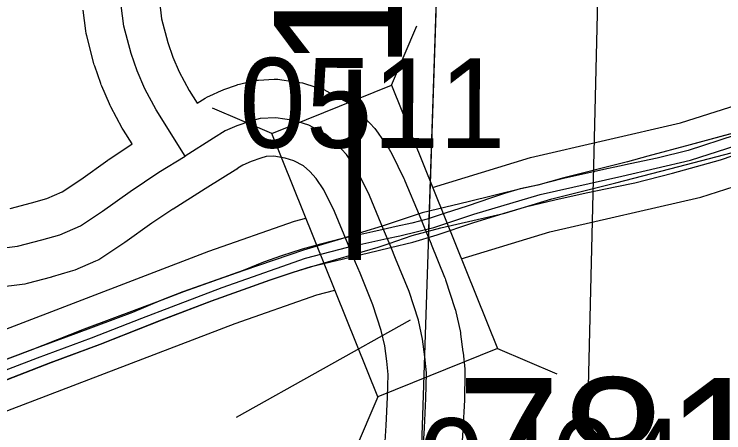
# Model space of a CAD drawing. Extents: x -132.8 to -73.3, y -60 to -26.
# Drawn here: x -119.804 to -119.249, y -33.314 to -32.987 of the extents above; entities that cross this region are included whole.
import ezdxf

# ---------------------------------------------------------------- set-up
doc = ezdxf.new("R2010")
doc.units = 0
for name, color, linetype in [('tdCoDirctArrow', 7, 'Continuous'), ('tdCoDivCarto', 7, 'Continuous'), ('tdCoInt', 7, 'Continuous'), ('tdCoIntCL', 7, 'Continuous'), ('tdCoIntRte', 7, 'Continuous'), ('tdCoPrimary', 7, 'Continuous'), ('tdCoSecRdNmbr', 7, 'Continuous'), ('tdCoSecRteBand', 7, 'Continuous'), ('tdCoSecRteCL', 7, 'Continuous'), ('tdCoSectLine', 7, 'Continuous'), ('tdCoSectLinePart', 7, 'Continuous'), ('tdCoStrucNonDivPri', 7, 'Continuous'), ('tdCoStrucPriMaintName', 7, 'Continuous'), ('tdCoStrucSecFHWANum', 7, 'Continuous'), ('tdCoSurfGravel', 7, 'Continuous'), ('tdStHwyIntRefPost1', 7, 'Continuous')]:
    doc.layers.add(name, color=color, linetype=linetype)

msp = doc.modelspace()

# ---------------------------------------------------------------- linework, layer by layer
at = {"layer": 'tdCoDirctArrow'}
msp.add_lwpolyline([(-119.34855, -32.97521), (-119.3481, -32.98747), (-119.36077, -33.50434), (-119.36051, -33.50915), (-119.35982, -33.51278), (-119.35882, -33.51629), (-119.35731, -33.51961), (-119.35581, -33.52243), (-119.35356, -33.5255), (-119.35118, -33.52819), (-119.34855, -33.53064), (-119.34485, -33.53318), (-119.34159, -33.53487), (-119.33708, -33.53657), (-119.3322, -33.53757), (-119.3245, -33.5379), (-118.9212, -33.54725)], dxfattribs=at)
at = {"layer": 'tdCoDivCarto'}
for p, q in [((-119.22089, -33.07461), (-119.27553, -33.08934)), ((-119.27553, -33.08934), (-119.30854, -33.09815)), ((-119.28449, -33.10628), (-119.23753, -33.09405)), ((-119.32459, -33.10263), (-119.33085, -33.1042)), ((-119.30854, -33.09815), (-119.32459, -33.10263)), ((-119.33085, -33.1042), (-119.3742, -33.11509)), ((-119.33368, -33.11904), (-119.28449, -33.10628)), ((-119.3742, -33.11509), (-119.3945, -33.12079)), ((-119.38366, -33.13153), (-119.33368, -33.11904)), ((-119.40785, -33.12378), (-119.44888, -33.13393)), ((-119.3945, -33.12079), (-119.40785, -33.12378)), ((-119.44888, -33.13393), (-119.48492, -33.14261)), ((-119.42037, -33.14271), (-119.38366, -33.13153)), ((-119.48492, -33.14261), (-119.51614, -33.15294)), ((-119.47033, -33.15416), (-119.42037, -33.14271)), ((-119.51614, -33.15294), (-119.53148, -33.1576)), ((-119.53148, -33.1576), (-119.54779, -33.16268)), ((-119.49282, -33.16008), (-119.47033, -33.15416)), ((-119.54779, -33.16268), (-119.57772, -33.17154)), ((-119.51055, -33.16636), (-119.49282, -33.16008)), ((-119.57113, -33.18437), (-119.51926, -33.16928)), ((-119.51926, -33.16928), (-119.51055, -33.16636)), ((-119.57772, -33.17154), (-119.62421, -33.18754)), ((-119.5854, -33.18874), (-119.57113, -33.18437)), ((-119.62421, -33.18754), (-119.64423, -33.19467)), ((-119.60335, -33.19473), (-119.5854, -33.18874)), ((-119.64423, -33.19467), (-119.67139, -33.20411)), ((-119.64915, -33.2113), (-119.60335, -33.19473)), ((-119.67139, -33.20411), (-119.68819, -33.21079)), ((-119.68819, -33.21079), (-119.74905, -33.2334)), ((-119.68805, -33.22603), (-119.64915, -33.2113)), ((-119.73616, -33.2449), (-119.68805, -33.22603)), ((-119.74905, -33.2334), (-119.79108, -33.24991)), ((-119.77482, -33.2594), (-119.73616, -33.2449)), ((-119.79108, -33.24991), (-119.83274, -33.26556)), ((-119.82454, -33.27851), (-119.77482, -33.2594))]:
    msp.add_line(p, q, dxfattribs=at)
for points in [[(-119.22089, -33.07461), (-119.27553, -33.08934), (-119.30854, -33.09815), (-119.32459, -33.10263), (-119.33085, -33.1042)], [(-119.22089, -33.07461), (-119.27553, -33.08934), (-119.30854, -33.09815), (-119.32459, -33.10263), (-119.33085, -33.1042)], [(-119.22089, -33.07461), (-119.27553, -33.08934), (-119.30854, -33.09815), (-119.32459, -33.10263), (-119.33085, -33.1042)], [(-119.82454, -33.27851), (-119.77482, -33.2594), (-119.73616, -33.2449), (-119.68805, -33.22603), (-119.64915, -33.2113), (-119.60335, -33.19473), (-119.5854, -33.18874), (-119.57113, -33.18437), (-119.51926, -33.16928), (-119.51055, -33.16636), (-119.49282, -33.16008), (-119.47033, -33.15416), (-119.42037, -33.14271), (-119.38366, -33.13153), (-119.33368, -33.11904), (-119.28449, -33.10628), (-119.23753, -33.09405)], [(-119.82454, -33.27851), (-119.77482, -33.2594), (-119.73616, -33.2449), (-119.68805, -33.22603), (-119.64915, -33.2113), (-119.60335, -33.19473), (-119.5854, -33.18874), (-119.57113, -33.18437), (-119.51926, -33.16928), (-119.51055, -33.16636), (-119.49282, -33.16008), (-119.47033, -33.15416), (-119.42037, -33.14271), (-119.38366, -33.13153), (-119.33368, -33.11904), (-119.28449, -33.10628), (-119.23753, -33.09405)], [(-119.82454, -33.27851), (-119.77482, -33.2594), (-119.73616, -33.2449), (-119.68805, -33.22603), (-119.64915, -33.2113), (-119.60335, -33.19473), (-119.5854, -33.18874), (-119.57113, -33.18437), (-119.51926, -33.16928), (-119.51055, -33.16636), (-119.49282, -33.16008), (-119.47033, -33.15416), (-119.42037, -33.14271), (-119.38366, -33.13153), (-119.33368, -33.11904), (-119.28449, -33.10628), (-119.23753, -33.09405)], [(-119.33085, -33.1042), (-119.3742, -33.11509), (-119.3945, -33.12079), (-119.40785, -33.12378), (-119.44888, -33.13393), (-119.48492, -33.14261), (-119.51614, -33.15294), (-119.53148, -33.1576), (-119.54779, -33.16268), (-119.57772, -33.17154), (-119.62421, -33.18754), (-119.64423, -33.19467), (-119.67139, -33.20411), (-119.68819, -33.21079), (-119.74905, -33.2334), (-119.79108, -33.24991), (-119.83274, -33.26556)], [(-119.33085, -33.1042), (-119.3742, -33.11509), (-119.3945, -33.12079), (-119.40785, -33.12378), (-119.44888, -33.13393), (-119.48492, -33.14261), (-119.51614, -33.15294), (-119.53148, -33.1576), (-119.54779, -33.16268), (-119.57772, -33.17154), (-119.62421, -33.18754), (-119.64423, -33.19467), (-119.67139, -33.20411), (-119.68819, -33.21079), (-119.74905, -33.2334), (-119.79108, -33.24991), (-119.83274, -33.26556)], [(-119.33085, -33.1042), (-119.3742, -33.11509), (-119.3945, -33.12079), (-119.40785, -33.12378), (-119.44888, -33.13393), (-119.48492, -33.14261), (-119.51614, -33.15294), (-119.53148, -33.1576), (-119.54779, -33.16268), (-119.57772, -33.17154), (-119.62421, -33.18754), (-119.64423, -33.19467), (-119.67139, -33.20411), (-119.68819, -33.21079), (-119.74905, -33.2334), (-119.79108, -33.24991), (-119.83274, -33.26556)]]:
    msp.add_lwpolyline(points, dxfattribs=at)
at = {"layer": 'tdCoInt'}
for points in [[(-119.4768, -33.1227), (-119.40019, -33.0992), (-119.28317, -33.07239), (-119.22824, -33.05487), (-119.1638, -33.03342), (-119.09747, -33.01766), (-118.9845, -32.98614), (-118.89392, -32.96892), (-118.8417, -32.95287), (-118.81209, -32.94089), (-118.70852, -32.91292), (-118.66186, -32.90168), (-118.63637, -32.89835), (-118.5726, -32.89797), (-118.43496, -32.91219), (-118.28497, -32.92659), (-118.19436, -32.92927), (-118.14374, -32.92927), (-118.11254, -32.93173), (-117.98579, -32.94974), (-117.85909, -32.9616), (-117.74445, -32.96354), (-117.67992, -32.96888)], [(-119.45435, -33.17846), (-119.38506, -33.15729), (-119.26721, -33.13028), (-119.20863, -33.11159), (-119.14781, -33.09129), (-119.08235, -33.07573), (-118.9709, -33.04462), (-118.87947, -33.02726), (-118.82143, -33.00939), (-118.79298, -32.99788), (-118.69365, -32.97105), (-118.65093, -32.96076), (-118.6152, -32.95764), (-118.57513, -32.95795), (-118.44203, -32.97178), (-118.38567, -32.97839), (-118.28877, -32.98648), (-118.23214, -32.98894), (-118.14609, -32.98927), (-117.95735, -33.0136), (-117.8625, -33.02153), (-117.7475, -33.02351), (-117.68611, -33.02861)], [(-119.85989, -33.25218), (-119.65144, -33.17246), (-119.58472, -33.14911), (-119.5757, -33.14678)], [(-119.83872, -33.30832), (-119.63094, -33.22886), (-119.56718, -33.20655), (-119.5531, -33.20292)]]:
    msp.add_lwpolyline(points, dxfattribs=at)
at = {"layer": 'tdCoIntCL'}
msp.add_lwpolyline([(-119.8493, -33.28025), (-119.78537, -33.25579), (-119.74329, -33.24013), (-119.70382, -33.2248), (-119.68066, -33.21599), (-119.64119, -33.20066), (-119.62194, -33.19414), (-119.57595, -33.17783), (-119.543, -33.16935), (-119.51247, -33.16266), (-119.50223, -33.16054), (-119.47581, -33.15401), (-119.44449, -33.14358), (-119.39263, -33.12824), (-119.32902, -33.11389), (-119.27519, -33.10133), (-119.21844, -33.08323)], dxfattribs=at)
at = {"layer": 'tdCoIntRte'}
for points in [[(-119.24044, -33.08189), (-119.27703, -33.09386), (-119.3012, -33.09984), (-119.32238, -33.10422), (-119.3307, -33.106), (-119.34286, -33.10859), (-119.37462, -33.11573), (-119.39488, -33.12079), (-119.40823, -33.12378), (-119.42066, -33.12746), (-119.43079, -33.13069), (-119.44966, -33.13736), (-119.46692, -33.14289), (-119.48096, -33.14749), (-119.49293, -33.15048), (-119.50513, -33.15324), (-119.51542, -33.15559), (-119.52331, -33.15739), (-119.53045, -33.159), (-119.54817, -33.16268), (-119.56428, -33.16705), (-119.57855, -33.17097), (-119.59466, -33.17603), (-119.60893, -33.18109), (-119.62459, -33.18754), (-119.64461, -33.19467), (-119.67177, -33.20411), (-119.68857, -33.21079), (-119.71113, -33.22022), (-119.75509, -33.23679), (-119.79146, -33.24991), (-119.83312, -33.26556)], [(-119.24044, -33.08189), (-119.27703, -33.09386), (-119.3012, -33.09984), (-119.32238, -33.10422), (-119.3307, -33.106), (-119.34286, -33.10859), (-119.37462, -33.11573), (-119.39488, -33.12079), (-119.40823, -33.12378), (-119.42066, -33.12746), (-119.43079, -33.13069), (-119.44966, -33.13736), (-119.46692, -33.14289), (-119.48096, -33.14749), (-119.49293, -33.15048), (-119.50513, -33.15324), (-119.51542, -33.15559), (-119.52331, -33.15739), (-119.53045, -33.159), (-119.54817, -33.16268), (-119.56428, -33.16705), (-119.57855, -33.17097), (-119.59466, -33.17603), (-119.60893, -33.18109), (-119.62459, -33.18754), (-119.64461, -33.19467), (-119.67177, -33.20411), (-119.68857, -33.21079), (-119.71113, -33.22022), (-119.75509, -33.23679), (-119.79146, -33.24991), (-119.83312, -33.26556)], [(-119.82492, -33.27851), (-119.7752, -33.2594), (-119.73654, -33.2449), (-119.68843, -33.22603), (-119.64953, -33.2113), (-119.60373, -33.19473), (-119.58578, -33.18874), (-119.57151, -33.18437), (-119.54642, -33.17839), (-119.51926, -33.17194), (-119.50957, -33.16964), (-119.4921, -33.1655), (-119.47323, -33.15974), (-119.44537, -33.1503), (-119.42075, -33.14271), (-119.40302, -33.13765), (-119.38139, -33.13235), (-119.35676, -33.12683), (-119.33282, -33.12199), (-119.31878, -33.119), (-119.28932, -33.11164), (-119.25181, -33.10105), (-119.2205, -33.09046)], [(-119.82492, -33.27851), (-119.7752, -33.2594), (-119.73654, -33.2449), (-119.68843, -33.22603), (-119.64953, -33.2113), (-119.60373, -33.19473), (-119.58578, -33.18874), (-119.57151, -33.18437), (-119.54642, -33.17839), (-119.51926, -33.17194), (-119.50957, -33.16964), (-119.4921, -33.1655), (-119.47323, -33.15974), (-119.44537, -33.1503), (-119.42075, -33.14271), (-119.40302, -33.13765), (-119.38139, -33.13235), (-119.35676, -33.12683), (-119.33282, -33.12199), (-119.31878, -33.119), (-119.28932, -33.11164), (-119.25181, -33.10105), (-119.2205, -33.09046)]]:
    msp.add_lwpolyline(points, dxfattribs=at)
at = {"layer": 'tdCoPrimary'}
for points in [[(-119.22089, -33.07461), (-119.27553, -33.08934), (-119.30854, -33.09815), (-119.32459, -33.10263), (-119.33085, -33.1042), (-119.3742, -33.11509), (-119.3945, -33.12079), (-119.40785, -33.12378), (-119.44888, -33.13393), (-119.48492, -33.14261), (-119.51614, -33.15294), (-119.53148, -33.1576), (-119.54779, -33.16268), (-119.57772, -33.17154), (-119.62421, -33.18754), (-119.64423, -33.19467), (-119.67139, -33.20411), (-119.68819, -33.21079), (-119.74905, -33.2334), (-119.79108, -33.24991), (-119.83274, -33.26556)], [(-119.22089, -33.07461), (-119.27553, -33.08934), (-119.30854, -33.09815), (-119.32459, -33.10263), (-119.33085, -33.1042)], [(-119.22089, -33.07461), (-119.27553, -33.08934), (-119.30854, -33.09815), (-119.32459, -33.10263), (-119.33085, -33.1042)], [(-119.82454, -33.27851), (-119.77482, -33.2594), (-119.73616, -33.2449), (-119.68805, -33.22603), (-119.64915, -33.2113), (-119.60335, -33.19473), (-119.5854, -33.18874), (-119.57113, -33.18437), (-119.51926, -33.16928), (-119.51055, -33.16636), (-119.49282, -33.16008), (-119.47033, -33.15416), (-119.42037, -33.14271), (-119.38366, -33.13153), (-119.33368, -33.11904), (-119.28449, -33.10628), (-119.23753, -33.09405)], [(-119.82454, -33.27851), (-119.77482, -33.2594), (-119.73616, -33.2449), (-119.68805, -33.22603), (-119.64915, -33.2113), (-119.60335, -33.19473), (-119.5854, -33.18874), (-119.57113, -33.18437), (-119.51926, -33.16928), (-119.51055, -33.16636), (-119.49282, -33.16008), (-119.47033, -33.15416), (-119.42037, -33.14271), (-119.38366, -33.13153), (-119.33368, -33.11904), (-119.28449, -33.10628), (-119.23753, -33.09405)], [(-119.82454, -33.27851), (-119.77482, -33.2594), (-119.73616, -33.2449), (-119.68805, -33.22603), (-119.64915, -33.2113), (-119.60335, -33.19473), (-119.5854, -33.18874), (-119.57113, -33.18437), (-119.51926, -33.16928), (-119.51055, -33.16636), (-119.49282, -33.16008), (-119.47033, -33.15416), (-119.42037, -33.14271), (-119.38366, -33.13153), (-119.33368, -33.11904), (-119.28449, -33.10628), (-119.23753, -33.09405)], [(-119.33085, -33.1042), (-119.3742, -33.11509), (-119.3945, -33.12079), (-119.40785, -33.12378), (-119.44888, -33.13393), (-119.48492, -33.14261), (-119.51614, -33.15294), (-119.53148, -33.1576), (-119.54779, -33.16268), (-119.57772, -33.17154), (-119.62421, -33.18754), (-119.64423, -33.19467), (-119.67139, -33.20411), (-119.68819, -33.21079), (-119.74905, -33.2334), (-119.79108, -33.24991), (-119.83274, -33.26556)], [(-119.33085, -33.1042), (-119.3742, -33.11509), (-119.3945, -33.12079), (-119.40785, -33.12378), (-119.44888, -33.13393), (-119.48492, -33.14261), (-119.51614, -33.15294), (-119.53148, -33.1576), (-119.54779, -33.16268), (-119.57772, -33.17154), (-119.62421, -33.18754), (-119.64423, -33.19467), (-119.67139, -33.20411), (-119.68819, -33.21079), (-119.74905, -33.2334), (-119.79108, -33.24991), (-119.83274, -33.26556)]]:
    msp.add_lwpolyline(points, dxfattribs=at)
at = {"layer": 'tdCoSecRteBand'}
for points in [[(-119.6901, -32.97739), (-119.68841, -32.99109), (-119.68355, -33.00949), (-119.67958, -33.02098), (-119.67461, -33.03257), (-119.66684, -33.04704), (-119.66069, -33.05683), (-119.65441, -33.05299), (-119.65268, -33.05194), (-119.65084, -33.05113), (-119.64174, -33.04713), (-119.64076, -33.0467), (-119.63975, -33.04634), (-119.62991, -33.04284), (-119.62881, -33.04245), (-119.62768, -33.04214), (-119.61931, -33.03988), (-119.61613, -33.03902), (-119.61284, -33.03887), (-119.60052, -33.0383), (-119.59757, -33.03817), (-119.59464, -33.03862), (-119.58058, -33.04076), (-119.57832, -33.0411), (-119.57613, -33.04178), (-119.56453, -33.04542), (-119.56178, -33.04628), (-119.55924, -33.04765), (-119.54614, -33.05472), (-119.54317, -33.05633), (-119.54063, -33.05855), (-119.53196, -33.06615), (-119.53075, -33.0672), (-119.52967, -33.06838), (-119.52198, -33.07672), (-119.52044, -33.07839), (-119.51917, -33.08027), (-119.51072, -33.09279), (-119.50955, -33.09453), (-119.50863, -33.09642), (-119.49915, -33.11584), (-119.49876, -33.11664), (-119.49842, -33.11746), (-119.48734, -33.14405), (-119.48149, -33.15811), (-119.47794, -33.16663), (-119.47789, -33.16675), (-119.47784, -33.16687), (-119.46735, -33.19269), (-119.46694, -33.19369), (-119.46661, -33.19472), (-119.45934, -33.21711), (-119.4589, -33.21847), (-119.45859, -33.21986), (-119.4553, -33.23463), (-119.45501, -33.23593), (-119.45484, -33.23726), (-119.45304, -33.25105), (-119.45298, -33.25148), (-119.45294, -33.25191), (-119.45168, -33.26435), (-119.4515, -33.26615), (-119.45153, -33.26795), (-119.45191, -33.28791), (-119.45192, -33.28835), (-119.45194, -33.28878), (-119.45305, -33.31171), (-119.45306, -33.31199), (-119.45308, -33.31227), (-119.45421, -33.3292)], [(-119.8067, -33.13911), (-119.79005, -33.13469), (-119.77815, -33.13128), (-119.76617, -33.12612), (-119.75165, -33.11646), (-119.73044, -33.10134), (-119.73007, -33.10108), (-119.7297, -33.10083), (-119.71154, -33.08868), (-119.71819, -33.07808), (-119.71873, -33.07722), (-119.71921, -33.07633), (-119.72809, -33.05981), (-119.72872, -33.05864), (-119.72924, -33.05742), (-119.73516, -33.04361), (-119.73558, -33.04262), (-119.73594, -33.04159), (-119.74062, -33.02803), (-119.74099, -33.02698), (-119.74127, -33.0259), (-119.74694, -33.00445), (-119.74747, -33.00247), (-119.74771, -33.00044), (-119.74969, -32.98441)], [(-119.51408, -33.32527), (-119.51296, -33.30854), (-119.51189, -33.28633), (-119.51155, -33.2686), (-119.51259, -33.25839), (-119.51416, -33.24635), (-119.51684, -33.23428), (-119.52334, -33.21428), (-119.53338, -33.18958), (-119.53688, -33.18117), (-119.54273, -33.16712), (-119.55347, -33.14134), (-119.56163, -33.12461), (-119.56764, -33.11571), (-119.5727, -33.11023), (-119.57762, -33.10591), (-119.58521, -33.10181), (-119.59187, -33.09973), (-119.60075, -33.09838), (-119.60682, -33.09865), (-119.61088, -33.09975), (-119.6186, -33.1025), (-119.62487, -33.10526), (-119.62879, -33.10765), (-119.62879, -33.10765), (-119.62902, -33.1078), (-119.62888, -33.10803), (-119.65429, -33.12366), (-119.67952, -33.13957), (-119.67956, -33.13952), (-119.67961, -33.13955), (-119.67963, -33.13952), (-119.69598, -33.15046), (-119.71721, -33.1656), (-119.71761, -33.16588), (-119.71801, -33.16615), (-119.7352, -33.17758), (-119.73746, -33.17908), (-119.73995, -33.18015), (-119.75617, -33.18714), (-119.75793, -33.1879), (-119.75978, -33.18843), (-119.7738, -33.19245), (-119.77408, -33.19253), (-119.77437, -33.1926), (-119.79332, -33.19764), (-119.79534, -33.19817), (-119.79742, -33.19843), (-119.81663, -33.20075)]]:
    msp.add_lwpolyline(points, dxfattribs=at)
at = {"layer": 'tdCoSecRteCL'}
for points in [[(-119.67015, -33.09819), (-119.69279, -33.06213), (-119.70166, -33.04561), (-119.70758, -33.0318), (-119.71227, -33.01823), (-119.71794, -32.99678), (-119.71991, -32.98075), (-119.72189, -32.96151), (-119.72016, -32.91984), (-119.71547, -32.81676), (-119.71153, -32.71515), (-119.70758, -32.60566), (-119.70364, -32.49789), (-119.70103, -32.42853)], [(-119.48415, -33.32728), (-119.48301, -33.31026), (-119.48191, -33.28734), (-119.48152, -33.26737), (-119.48278, -33.25493), (-119.48459, -33.24114), (-119.48787, -33.22637), (-119.49514, -33.20399), (-119.50564, -33.17817), (-119.50919, -33.16964), (-119.51504, -33.15559), (-119.52612, -33.12899), (-119.53559, -33.10957), (-119.54404, -33.09705), (-119.55172, -33.08871), (-119.56039, -33.08112), (-119.57349, -33.07405), (-119.5851, -33.07041), (-119.59916, -33.06827), (-119.61148, -33.06883), (-119.61984, -33.0711), (-119.62968, -33.0746), (-119.63878, -33.0786), (-119.64802, -33.08424), (-119.67015, -33.09819)], [(-119.82023, -33.17097), (-119.80102, -33.16864), (-119.78207, -33.16361), (-119.76804, -33.15959), (-119.75182, -33.1526), (-119.73463, -33.14117), (-119.71303, -33.12577), (-119.69054, -33.11073), (-119.67015, -33.09819)]]:
    msp.add_lwpolyline(points, dxfattribs=at)
at = {"layer": 'tdCoSectLine'}
msp.add_lwpolyline([(-119.48866, -33.42637), (-119.4557, -32.43562)], dxfattribs=at)
at = {"layer": 'tdCoSectLinePart'}
msp.add_lwpolyline([(-119.47991, -33.16322), (-119.4567, -32.46539)], dxfattribs=at)
at = {"layer": 'tdCoStrucNonDivPri'}
for p, q in [((-119.50895, -33.04285), (-119.48918, -32.99649)), ((-119.6024, -33.08048), (-119.50895, -33.04285)), ((-119.50895, -33.04285), (-119.42614, -33.24851)), ((-119.6024, -33.08048), (-119.64877, -33.06075)), ((-119.51959, -33.28614), (-119.6024, -33.08048)), ((-119.6024, -33.08048), (-119.6024, -33.08048)), ((-119.42614, -33.24851), (-119.51959, -33.28614)), ((-119.42614, -33.24851), (-119.37975, -33.26827)), ((-119.51959, -33.28614), (-119.53934, -33.33253))]:
    msp.add_line(p, q, dxfattribs=at)
at = {"layer": 'tdCoStrucSecFHWANum'}
msp.add_line((-119.63005, -33.30191), (-119.49413, -33.22599), dxfattribs=at)
at = {"layer": 'tdCoSurfGravel'}
for points in [[(-119.67015, -33.09819), (-119.69279, -33.06213), (-119.70166, -33.04561), (-119.70758, -33.0318), (-119.71227, -33.01823), (-119.71794, -32.99678), (-119.71991, -32.98075), (-119.72189, -32.96151), (-119.72016, -32.91984), (-119.71547, -32.81676), (-119.71153, -32.71515), (-119.70758, -32.60566), (-119.70364, -32.49789), (-119.70103, -32.42853)], [(-119.48415, -33.32728), (-119.48301, -33.31026), (-119.48191, -33.28734), (-119.48152, -33.26737), (-119.48278, -33.25493), (-119.48459, -33.24114), (-119.48787, -33.22637), (-119.49514, -33.20399), (-119.50564, -33.17817), (-119.50919, -33.16964), (-119.51504, -33.15559), (-119.52612, -33.12899), (-119.53559, -33.10957), (-119.54404, -33.09705), (-119.55172, -33.08871), (-119.56039, -33.08112), (-119.57349, -33.07405), (-119.5851, -33.07041), (-119.59916, -33.06827), (-119.61148, -33.06883), (-119.61984, -33.0711), (-119.62968, -33.0746), (-119.63878, -33.0786), (-119.64802, -33.08424), (-119.67015, -33.09819)], [(-119.82023, -33.17097), (-119.80102, -33.16864), (-119.78207, -33.16361), (-119.76804, -33.15959), (-119.75182, -33.1526), (-119.73463, -33.14117), (-119.71303, -33.12577), (-119.69054, -33.11073), (-119.67015, -33.09819)]]:
    msp.add_lwpolyline(points, dxfattribs=at)

# ---------------------------------------------------------------- texts
at = {"layer": 'tdCoSecRdNmbr'}
for s, rotation, p in [('0511', 359.9102, (-119.62791, -33.09161)), ('0404', 359.9104, (-119.48822, -33.37286))]:
    msp.add_text(s, height=0.07, rotation=rotation, dxfattribs=at).set_placement(p)
at = {"layer": 'tdCoStrucPriMaintName'}
msp.add_text('78181O680', height=0.11, dxfattribs=at).set_placement((-119.45832, -33.38134))
msp.add_text('78181O680', height=0.11, dxfattribs=at).set_placement((-119.45832, -33.38134))
msp.add_text('78181O680', height=0.11, dxfattribs=at).set_placement((-119.45832, -33.38134))
at = {"layer": 'tdStHwyIntRefPost1'}
msp.add_text('‒‒18', height=0.1, rotation=90, dxfattribs=at).set_placement((-119.50075, -33.17942))

doc.saveas('drawing.dxf')
